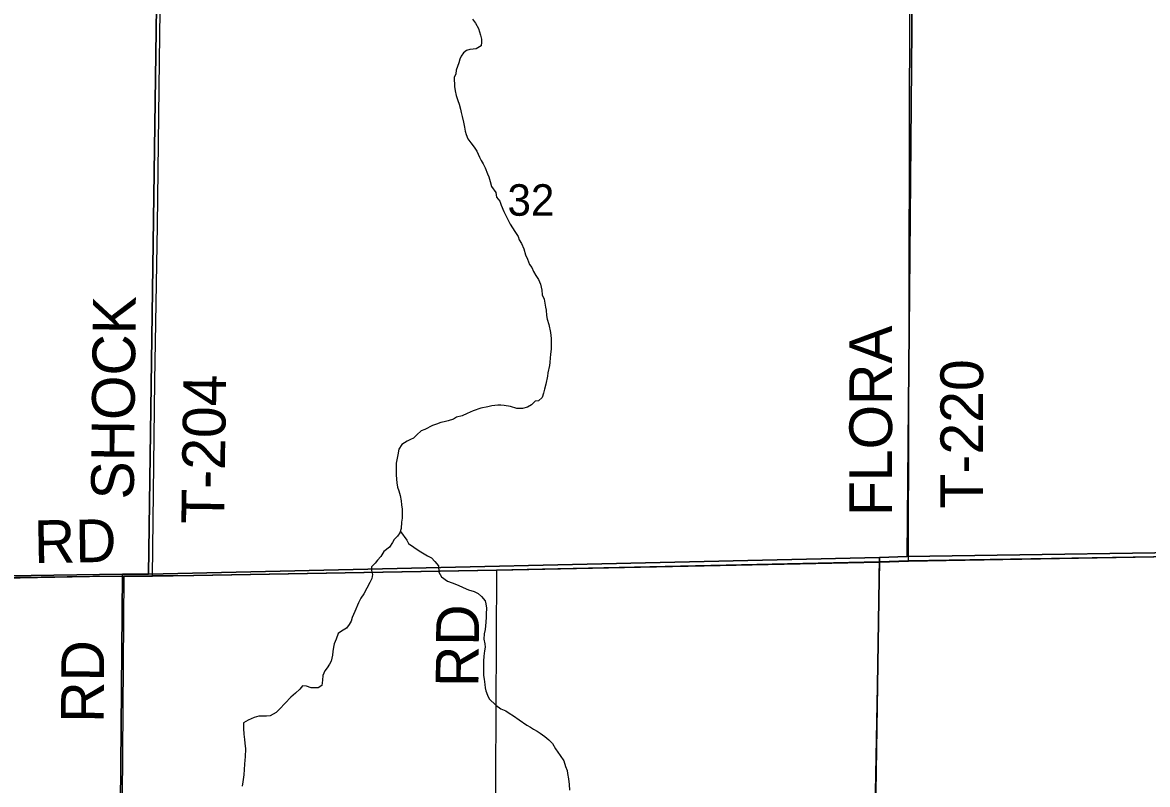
# Model space of a CAD drawing. Extents: x -8.5 to 18.7, y -20.3 to 7.
# Drawn here: x 1.276 to 4.267, y 0.529 to 2.554 of the extents above; entities that cross this region are included whole.
import ezdxf

# ---------------------------------------------------------------- set-up
doc = ezdxf.new("R2010")
doc.units = 0
for name, color, linetype in [('GM_X_Corporation', 7, 'Continuous'), ('GM_X_County_Road', 7, 'Continuous'), ('GM_X_County_Road_Text', 7, 'Continuous'), ('GM_X_Minor_River', 7, 'Continuous'), ('GM_X_Section', 7, 'Continuous'), ('GM_X_Section_Text', 7, 'Continuous'), ('GM_X_Township', 7, 'Continuous'), ('GM_X_Township_Road', 7, 'Continuous'), ('GM_X_Township_Road_Text', 7, 'Continuous')]:
    doc.layers.add(name, color=color, linetype=linetype)

msp = doc.modelspace()

# ---------------------------------------------------------------- linework, layer by layer
at = {"layer": 'GM_X_Corporation'}
msp.add_lwpolyline([(-0.256, 3.2483), (-0.274, 2.0266), (-0.2734, 1.7545), (-0.2734, 1.7534), (-0.2732, 1.7026), (-0.2732, 1.6817), (-0.2743, 1.5449), (-0.2802, 1.1319), (-0.2806, 1.1059), (-0.2809, 1.0704), (-0.2815, 1.0573), (-0.2719, 1.0573), (0.0749, 1.0561), (0.0888, 1.0559), (0.1031, 1.0557), (0.1184, 1.0556), (1.5463, 1.0836), (1.6213, 1.0837), (1.7309, 1.0848), (2.5365, 1.0994), (3.5551, 1.121), (3.6318, 1.1236), (5.043, 1.1473)], dxfattribs=at)
at = {"layer": 'GM_X_County_Road'}
for p, q in [((3.6322, 1.1225), (4.9846, 1.1452)), ((3.5555, 1.1199), (3.6322, 1.1225)), ((1.5468, 1.0825), (1.6218, 1.0826))]:
    msp.add_line(p, q, dxfattribs=at)
for points in [[(1.6218, 1.0826), (1.7313, 1.0837), (2.5369, 1.0983), (3.5555, 1.1199)], [(0.1255, 1.0721), (0.5465, 1.0724), (1.2573, 1.08), (1.463, 1.0822), (1.5468, 1.0825)]]:
    msp.add_lwpolyline(points, dxfattribs=at)
at = {"layer": 'GM_X_Minor_River'}
for points in [[(2.4728, 2.5631), (2.4803, 2.5524), (2.4885, 2.5379), (2.4943, 2.5204), (2.4965, 2.5097), (2.4964, 2.5014), (2.4955, 2.4915), (2.4826, 2.4841), (2.4742, 2.4826), (2.4658, 2.482), (2.4567, 2.4798), (2.4483, 2.4731), (2.4429, 2.4648), (2.439, 2.4564), (2.4366, 2.4466), (2.4296, 2.4269), (2.4279, 2.4178), (2.424, 2.4073), (2.4245, 2.3837), (2.4267, 2.3723), (2.4296, 2.3601), (2.434, 2.3464), (2.4369, 2.3365), (2.4405, 2.3236), (2.4427, 2.3144), (2.4456, 2.3045), (2.4485, 2.2893), (2.4513, 2.2756), (2.4535, 2.265), (2.4557, 2.2558), (2.4601, 2.2444), (2.4683, 2.2337), (2.4773, 2.223), (2.484, 2.2115), (2.4914, 2.1962), (2.4959, 2.1871), (2.5011, 2.1787), (2.5063, 2.1672), (2.5129, 2.152), (2.5159, 2.1436), (2.5195, 2.1314), (2.5231, 2.1184), (2.5343, 2.1024), (2.5365, 2.0895), (2.5455, 2.0787), (2.5491, 2.0688), (2.5558, 2.052), (2.561, 2.0406), (2.5728, 2.0177), (2.5788, 2.0078), (2.5855, 1.9986), (2.5937, 1.9848)], [(2.5937, 1.9848), (2.5966, 1.9764), (2.6026, 1.9665), (2.6093, 1.952), (2.6136, 1.9368), (2.6188, 1.9253), (2.624, 1.9109), (2.6307, 1.9024), (2.6344, 1.8925), (2.6411, 1.8811), (2.6485, 1.8704), (2.6537, 1.8582), (2.6573, 1.8429), (2.6579, 1.83), (2.6631, 1.8186), (2.6667, 1.7973), (2.6689, 1.7889), (2.6695, 1.7752), (2.6716, 1.7653), (2.6753, 1.7509), (2.6796, 1.7296), (2.6817, 1.7144), (2.6816, 1.706), (2.6822, 1.6946), (2.6821, 1.6863), (2.6804, 1.6711), (2.6788, 1.6628), (2.6787, 1.6506), (2.677, 1.6423), (2.673, 1.6226), (2.6722, 1.6142), (2.6674, 1.5923), (2.6642, 1.5794), (2.661, 1.5688), (2.6579, 1.5575), (2.6479, 1.5485), (2.6395, 1.547), (2.6296, 1.5373), (2.6189, 1.5313), (2.6059, 1.5276), (2.5908, 1.5278), (2.5734, 1.5333), (2.5567, 1.5358), (2.5484, 1.5366), (2.54, 1.5367), (2.5241, 1.5354), (2.5134, 1.5324), (2.4944, 1.5288), (2.4746, 1.5215), (2.4586, 1.5148), (2.4456, 1.5089), (2.4304, 1.5045), (2.422, 1.4993), (2.4076, 1.4956), (2.3977, 1.4927), (2.3885, 1.4905), (2.3771, 1.4861), (2.3664, 1.4824), (2.3458, 1.472), (2.3359, 1.4683), (2.3244, 1.4578), (2.316, 1.4495), (2.3076, 1.4458), (2.2985, 1.4414), (2.2847, 1.4324), (2.277, 1.4196), (2.2738, 1.4052), (2.2697, 1.3825), (2.2693, 1.3506), (2.2714, 1.3308), (2.2728, 1.3186), (2.2765, 1.3087), (2.2801, 1.2966), (2.283, 1.2829), (2.2836, 1.2722), (2.2858, 1.26), (2.2855, 1.2365), (2.2839, 1.2259), (2.2829, 1.2092), (2.2797, 1.1971), (2.2736, 1.1888), (2.2644, 1.1798), (2.2597, 1.1715), (2.252, 1.1594), (2.2367, 1.1482), (2.2289, 1.1346), (2.2197, 1.1249), (2.2136, 1.1166), (2.2044, 1.1068), (2.2042, 1.0977), (2.2064, 1.0863), (2.2048, 1.0764), (2.1993, 1.0651), (2.1838, 1.0357), (2.1753, 1.0236), (2.1691, 1.0115), (2.1598, 0.9888), (2.1559, 0.9805), (2.1527, 0.9722), (2.1496, 0.9631), (2.145, 0.9541)], [(2.2809, 1.2014), (2.2977, 1.1779), (2.3029, 1.1688), (2.3308, 1.1495), (2.3398, 1.1441), (2.3526, 1.1363), (2.3632, 1.1309), (2.3729, 1.1217), (2.3819, 1.1094), (2.3832, 1.0927), (2.3899, 1.0805), (2.4065, 1.0689), (2.4186, 1.065), (2.4344, 1.0588), (2.448, 1.0526), (2.4624, 1.0463), (2.4767, 1.0416), (2.4873, 1.0362), (2.4963, 1.0285), (2.506, 1.017), (2.5082, 1.0086), (2.5096, 0.9972), (2.5094, 0.9821), (2.5086, 0.9737), (2.5077, 0.9601), (2.5076, 0.9502), (2.5059, 0.9403), (2.5035, 0.929), (2.5026, 0.9146), (2.5055, 0.9024), (2.5062, 0.894), (2.5045, 0.8842), (2.5028, 0.8698), (2.5019, 0.8561), (2.5017, 0.8356), (2.5023, 0.8181), (2.5037, 0.8083), (2.5058, 0.7946), (2.5064, 0.7854), (2.5079, 0.7771), (2.5123, 0.7664), (2.5167, 0.7565), (2.5347, 0.7396), (2.5483, 0.7296), (2.5611, 0.7241), (2.5702, 0.718), (2.5815, 0.711), (2.5965, 0.7002), (2.6168, 0.6863), (2.6266, 0.6809), (2.6349, 0.6755), (2.6447, 0.6701), (2.653, 0.6647), (2.665, 0.6562), (2.6756, 0.6477), (2.6853, 0.6378), (2.6935, 0.6232), (2.6995, 0.6148), (2.7054, 0.6057), (2.7151, 0.5911), (2.7203, 0.5766), (2.7247, 0.566), (2.7254, 0.5576), (2.7275, 0.5439), (2.7296, 0.5287), (2.7302, 0.5135)], [(2.145, 0.9541), (2.1373, 0.9443), (2.1243, 0.9361), (2.1158, 0.9301), (2.1104, 0.915), (2.1049, 0.9021), (2.1033, 0.8938), (2.1009, 0.8817), (2.1, 0.8726), (2.0968, 0.8567), (2.0922, 0.8484), (2.086, 0.8386), (2.0798, 0.8303), (2.0751, 0.8182), (2.0742, 0.806), (2.0718, 0.7916), (2.0619, 0.7857), (2.0436, 0.7859), (2.0316, 0.7898), (2.0202, 0.7907), (2.0132, 0.7816), (2.0017, 0.7711), (1.9895, 0.7606), (1.9741, 0.7449), (1.9595, 0.7291), (1.9503, 0.7201), (1.9343, 0.7111), (1.9252, 0.7105), (1.9146, 0.7098), (1.9047, 0.7099), (1.8925, 0.707), (1.8757, 0.6996), (1.8635, 0.6921), (1.8634, 0.677), (1.8647, 0.6625), (1.8668, 0.6481), (1.8675, 0.6382), (1.8688, 0.6238), (1.8678, 0.6025), (1.8677, 0.5934), (1.8661, 0.5828), (1.8642, 0.554), (1.8617, 0.5358), (1.8601, 0.5244)]]:
    msp.add_lwpolyline(points, dxfattribs=at)
at = {"layer": 'GM_X_Section'}
for points in [[(5.6525, 3.1789), (5.621, 1.1642), (5.5445, 1.1632), (3.628, 1.1349), (3.6457, 3.1367)], [(3.6457, 3.1367), (3.628, 1.1349), (3.5552, 1.1316), (1.6114, 1.0875), (1.6397, 3.0984)], [(1.6397, 3.0984), (1.6114, 1.0875), (1.5424, 1.0872), (-0.2815, 1.0613), (-0.2624, 3.0586)], [(5.5445, 1.1632), (5.5303, -0.7575), (3.5254, -0.7421), (3.5552, 1.1316), (3.628, 1.1349)], [(3.5552, 1.1316), (3.5254, -0.7421), (1.5257, -0.7471), (1.5424, 1.0872), (1.6114, 1.0875)], [(1.5424, 1.0872), (1.5257, -0.7471), (-0.3533, -0.74), (-0.2815, 1.0613)]]:
    msp.add_lwpolyline(points, close=True, dxfattribs=at)
at = {"layer": 'GM_X_Township'}
msp.add_lwpolyline([(-0.5243, -5.7448), (-0.5063, -4.8122), (-0.4738, -3.5008), (-0.4017, -1.8003), (-0.4011, -1.7879), (-0.3988, -1.7297), (-0.3182, 0.2282), (-0.3179, 0.2351), (-0.2815, 1.0573), (-0.2719, 1.0573), (0.0749, 1.0561), (0.0888, 1.0559), (0.1031, 1.0557), (0.1184, 1.0556), (1.5463, 1.0836), (1.6213, 1.0837), (1.7309, 1.0848), (2.5365, 1.0994), (3.5551, 1.121), (3.6318, 1.1236), (5.043, 1.1473)], dxfattribs=at)
at = {"layer": 'GM_X_Township_Road'}
for p, q in [((3.6322, 1.1225), (3.6371, 3.1258)), ((3.54, 0.2561), (3.5555, 1.1199)), ((3.5555, 1.1199), (3.6322, 1.1225)), ((1.5468, 1.0825), (1.6218, 1.0826))]:
    msp.add_line(p, q, dxfattribs=at)
for points in [[(1.6218, 1.0826), (1.6277, 1.6004), (1.635, 2.0146), (1.6408, 2.4521), (1.6457, 2.8527), (1.6481, 3.0875), (1.6491, 3.5591), (1.651, 5.0905), (1.4986, 5.0875), (1.4403, 5.0855), (1.4154, 5.0868), (1.3987, 5.092), (1.3865, 5.0987), (1.3738, 5.1097), (1.3594, 5.1253), (1.3487, 5.1373), (1.3377, 5.1545), (1.3303, 5.1734), (1.3263, 5.1886), (1.3218, 5.2324), (1.3118, 5.4222), (1.3088, 5.7394), (1.3049, 6.0185), (1.3029, 6.084)], [(1.5318, -0.4319), (1.5334, -0.2395), (1.5356, 0.0083), (1.5417, 0.4929), (1.5468, 1.0825)], [(2.5315, 0.2699), (2.5334, 0.3608), (2.5369, 1.0983)]]:
    msp.add_lwpolyline(points, dxfattribs=at)

# ---------------------------------------------------------------- texts
at = {"layer": 'GM_X_County_Road_Text'}
msp.add_text('RD', height=0.11364, rotation=0.9872, dxfattribs=at).set_placement((1.3074, 1.1168))
at = {"layer": 'GM_X_Section_Text'}
msp.add_text('32', height=0.08371, rotation=0, dxfattribs=at).set_placement((2.5657, 2.0403))
at = {"layer": 'GM_X_Township_Road_Text'}
for s, rotation, p in [('SHOCK', 89.39, (1.5718, 1.2857)), ('FLORA', 90, (3.5884, 1.2419)), ('T-220', 90, (3.8304, 1.2619)), ('T-204', 89.1569, (1.812, 1.2206)), ('RD', 89.5063, (2.4884, 0.7872)), ('RD', 89.5063, (1.4918, 0.6922))]:
    msp.add_text(s, height=0.11364, rotation=rotation, dxfattribs=at).set_placement(p)

doc.saveas('drawing.dxf')
